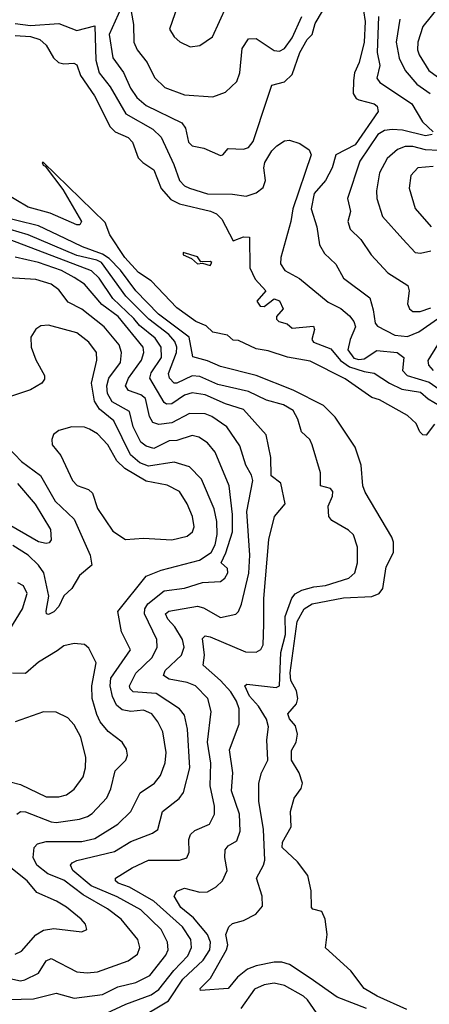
# Model space of a CAD drawing. Extents: x 1308313 to 1441400, y 959662 to 1036319.
# Tile 597 of 656: x 1409982 to 1411580, y 990713 to 994552. Entities that reach past the tile are written whole.
import ezdxf

# ---------------------------------------------------------------- set-up
doc = ezdxf.new("R2010")
doc.units = 0

msp = doc.modelspace()

# ---------------------------------------------------------------- linework, layer by layer
at = {"layer": '0CON10XD'}
for points in [[(1410389, 994625), (1410331, 994495), (1410345, 994403.1), (1410386.8, 994346.8), (1410414.3, 994285), (1410439.6, 994249.6), (1410475, 994218.1), (1410615, 994150.7), (1410629.1, 994129.1), (1410640, 994075), (1410655, 994060.2), (1410700.9, 994050.9), (1410765, 994022.9), (1410775, 994025.8), (1410795, 994050), (1410855, 994047.3), (1410875, 994053.9), (1410892.4, 994077.6), (1410947.8, 994242.2), (1410965, 994297.5), (1411015, 994309.7), (1411045, 994338.9), (1411075, 994424.7), (1411103.2, 994475), (1411122.6, 994495), (1411135, 994538.2), (1411191.5, 994635)], [(1410597.8, 994605), (1410566.9, 994515), (1410584.3, 994485), (1410606.3, 994466.3), (1410646.8, 994446.8), (1410685, 994451.5), (1410733.8, 994486.2), (1410788.2, 994605)], [(1411625, 994613.3), (1411554.5, 994525.5), (1411535.2, 994465), (1411534, 994435), (1411540.5, 994415), (1411578.4, 994355), (1411645.8, 994305)], [(1410417, 994585), (1410425.7, 994534.3), (1410427.8, 994465), (1410440.8, 994435), (1410479.1, 994385), (1410507.4, 994327.4), (1410548.6, 994288.6), (1410625, 994259.7), (1410735, 994252.1), (1410785, 994269.5), (1410828.8, 994311.2), (1410840.6, 994345), (1410849.6, 994440.4), (1410875, 994477.5), (1410905, 994479.1), (1410975, 994431.9), (1410995, 994430.3), (1411015, 994440.7), (1411045, 994481.8), (1411082.9, 994565)], [(1411323, 994587), (1411329.8, 994545), (1411325.9, 994465), (1411305.8, 994385), (1411287.6, 994345), (1411283.5, 994315), (1411283.3, 994265), (1411295, 994245.2), (1411305, 994239.7), (1411365, 994224.1), (1411376, 994215), (1411380.4, 994195), (1411291, 994065), (1411215.5, 994025), (1411200.8, 993975), (1411174.3, 993925), (1411131, 993875), (1411119.2, 993815), (1411141.1, 993745), (1411152, 993675), (1411170.7, 993640.7), (1411215, 993599.4), (1411245.5, 993545), (1411347.2, 993467.3), (1411361.2, 993421.2), (1411368.5, 993368.5), (1411377.9, 993357.9), (1411445, 993322.3), (1411495, 993317.7), (1411539.2, 993335), (1411615, 993388.1)], [(1411381.3, 994565), (1411376.2, 994425), (1411386.2, 994373.8), (1411374.5, 994325), (1411387.2, 994307.3), (1411405, 994296.5), (1411511.8, 994225), (1411553.6, 994153.6), (1411594.4, 994115)], [(1409965, 994537.2), (1410025, 994529.5), (1410135, 994537), (1410205, 994510.7), (1410275, 994528.6), (1410278.9, 994395), (1410292.6, 994345), (1410335, 994290.6), (1410395.7, 994185.7), (1410501.3, 994125), (1410534.1, 994095), (1410582.7, 993987.3), (1410605.4, 993925), (1410624.6, 993905), (1410644.4, 993895), (1410715, 993873.4), (1410812, 993872), (1410865, 993864.7), (1410905, 993876.7), (1410931.7, 993898.3), (1410941.2, 993925), (1410933.9, 993975), (1410938, 993995), (1410965, 994041.2), (1410985, 994061.1), (1411015, 994080), (1411035, 994083), (1411075, 994070), (1411111, 994045), (1411119, 994025), (1411047.7, 993815), (1411040.2, 993765), (1411000, 993625), (1410999.8, 993599.8), (1411015.6, 993575), (1411072.8, 993542.8), (1411185, 993450.6), (1411235, 993426.4), (1411268.1, 993398.1), (1411285.5, 993375.5), (1411291.7, 993355), (1411271.3, 993305), (1411262.2, 993265), (1411285, 993233.2), (1411305, 993227), (1411325, 993229.8), (1411375, 993262.8), (1411454.6, 993254.6), (1411480.6, 993235), (1411475.3, 993185), (1411493.8, 993165), (1411578.5, 993138.5), (1411705, 993050.5)], [(1411464.8, 994555), (1411450.9, 994465), (1411462.3, 994402.3), (1411484.9, 994354.9), (1411531, 994301), (1411582.6, 994265)], [(1409965, 994490.6), (1410025, 994486.7), (1410060.4, 994475), (1410085, 994452.5), (1410114, 994404), (1410133.8, 994385), (1410155, 994380.2), (1410193.5, 994383.5), (1410205, 994376.1), (1410219.7, 994335), (1410273.3, 994255), (1410334.5, 994134.5), (1410355, 994115.8), (1410405, 994093.4), (1410422.4, 994075), (1410444.3, 994014.3), (1410461.8, 993995), (1410505, 993966.9), (1410533.9, 993893.9), (1410571.2, 993851.2), (1410605, 993833.8), (1410726.2, 993806.2), (1410750, 993795), (1410770, 993775), (1410815, 993690), (1410855, 993705.6), (1410878, 993705), (1410879.4, 993585), (1410900.2, 993540.2), (1410942.5, 993495), (1410907.5, 993455), (1410920, 993435), (1410936.1, 993433.9), (1410975, 993464), (1410995, 993455.6), (1411010, 993425), (1410983.3, 993395), (1410983.3, 993385), (1410992.5, 993375), (1411025, 993366.7), (1411045, 993350), (1411127.4, 993357.4), (1411131.4, 993345), (1411120.9, 993305), (1411127.8, 993295), (1411195, 993269.6), (1411232.9, 993222.9), (1411269, 993199), (1411325, 993180), (1411365, 993174.5), (1411425, 993134.8), (1411472.2, 993112.2), (1411545, 993099.7), (1411575, 993073.5), (1411641.9, 993035)], [(1411591.4, 994105), (1411565, 994099.4), (1411475, 994121.3), (1411435.4, 994124.6), (1411405, 994120), (1411378.4, 994105), (1411309, 994001), (1411261.2, 993855), (1411272, 993805), (1411261.3, 993765), (1411271.2, 993735), (1411312.7, 993695), (1411353.3, 993635), (1411417.5, 993565), (1411496.4, 993516.4), (1411501.6, 993495), (1411494.7, 993444.7), (1411502.2, 993425), (1411515, 993414.6), (1411544.2, 993414.2), (1411585, 993429)], [(1411615, 994042.4), (1411565, 994045.6), (1411515, 994058.6), (1411485, 994057.8), (1411455, 994046), (1411415, 994010.6), (1411385.2, 993954.8), (1411373.2, 993885), (1411374.8, 993854.8), (1411396.9, 993785), (1411476.7, 993696.7), (1411525, 993644.1), (1411545, 993641.9), (1411585, 993651.2)], [(1411026.2, 993236.2), (1410951.4, 993261.4), (1410905, 993269.2), (1410835, 993302), (1410815, 993302.9), (1410792.5, 993322.5), (1410735, 993334.1), (1410709.1, 993359.1), (1410668.9, 993375), (1410595, 993428.4), (1410495, 993534.1), (1410445, 993567.1), (1410391.9, 993625), (1410334, 993714), (1410315, 993761.4), (1410075, 993996.2), (1410070, 993995), (1410073.8, 993985), (1410081.7, 993981.7), (1410150, 993890), (1410223.8, 993765), (1410217.1, 993752.9), (1410205, 993752.9), (1410101.7, 993798.3), (1410015, 993821.2), (1409918.7, 993878.7)], [(1411595, 993980.2), (1411534.8, 993975.2), (1411507.5, 993945), (1411501.2, 993895), (1411525, 993815.7), (1411586.7, 993745)], [(1411492.6, 990692.6), (1411376.9, 990745), (1411325.8, 990775), (1411273.2, 990843.2), (1411175, 990932.5), (1411181.2, 990985), (1411173.3, 991045), (1411160, 991075), (1411125, 991083.8), (1411120.6, 991090.6), (1411118.6, 991155), (1411105.4, 991215.4), (1411065, 991268), (1411005.7, 991325), (1411007.5, 991345), (1411040.9, 991405), (1411039.6, 991435), (1411037.9, 991465), (1411053.1, 991516.9), (1411079.7, 991555), (1411084.7, 991575), (1411071.8, 991615), (1411042.1, 991665), (1411042.6, 991702.6), (1411060.2, 991735), (1411065.9, 991765.9), (1411058.2, 991798.2), (1411035, 991826.4), (1411028.3, 991845), (1411061.3, 991885), (1411066.9, 991905), (1411061.6, 991935), (1411039.6, 991975), (1411036.7, 992005), (1411063.9, 992206.1), (1411091.1, 992255), (1411123.3, 992275), (1411245, 992298.5), (1411355, 992302.6), (1411384.7, 992315), (1411399, 992335), (1411411.3, 992418.7), (1411440.6, 992475), (1411440.3, 992515), (1411433.6, 992535), (1411329.6, 992710.4), (1411320.5, 992735), (1411313.4, 992815), (1411290.4, 992885), (1411212.2, 993002.2), (1411167.4, 993047.4), (1411048.1, 993108.1), (1410904.8, 993165.2), (1410765, 993200.4), (1410715, 993221.9), (1410657.3, 993237.3), (1410643.3, 993315), (1410524.1, 993404.1), (1410434.5, 993494.5), (1410375.3, 993575.3), (1410330.8, 993620.8), (1410305, 993638.4), (1410226.6, 993666.6), (1410159.8, 993699.8), (1410055, 993748.9), (1409885, 993790.3)], [(1411335, 990696.3), (1411220.7, 990740.7), (1411115.5, 990814.5), (1411035, 990868.7), (1411005, 990877.2), (1410975, 990877.6), (1410905, 990863.5), (1410870.1, 990849.9), (1410831.8, 990818.2), (1410795, 990774.6), (1410687, 990767), (1410686, 990775), (1410726.7, 990815), (1410788.5, 990925), (1410793.8, 990945), (1410786.4, 990985), (1410798.2, 991015), (1410812.1, 991027.9), (1410855, 991040), (1410902.7, 991065), (1410929.2, 991095), (1410927.5, 991135), (1410905.4, 991205), (1410933.5, 991255), (1410938.3, 991275), (1410932.6, 991395), (1410915.4, 991505), (1410915.4, 991575), (1410925, 991616.2), (1410949.4, 991665), (1410945.9, 991744.1), (1410952.5, 991795), (1410944.6, 991825), (1410914, 991875), (1410878.4, 991915), (1410860.5, 991955), (1410868.3, 991961.7), (1410981.9, 991948.1), (1410995.2, 991954.8), (1411000.3, 992085), (1411019.1, 992155), (1411017.3, 992225), (1411043.8, 992296.2), (1411056.7, 992313.3), (1411082.3, 992327.7), (1411128.8, 992341.2), (1411175, 992346.2), (1411265.8, 992375), (1411289.4, 992395), (1411300, 992435), (1411299.2, 992495), (1411283.9, 992543.9), (1411265, 992561.4), (1411199.3, 992599.3), (1411187.8, 992615), (1411184.7, 992655), (1411202.2, 992695), (1411203.2, 992713.2), (1411193.9, 992723.9), (1411155.8, 992735), (1411155.4, 992785), (1411122.5, 992895), (1411114, 992915), (1411080.8, 992945), (1411066.4, 992995), (1411048.7, 993028.7), (1411011.1, 993051.1), (1410945, 993068.6), (1410875, 993102.8), (1410755, 993130.5), (1410685, 993161.7), (1410655, 993163.8), (1410595, 993134.8), (1410585, 993135.2), (1410566, 993155), (1410562.2, 993172.2), (1410593.3, 993255), (1410594.9, 993275), (1410587.6, 993297.6), (1410563.5, 993325), (1410485.2, 993385.2), (1410395.8, 993475), (1410301, 993605), (1410282.5, 993615), (1410205, 993632.7), (1410015, 993713.2), (1409945, 993733.7)], [(1410442.3, 990655), (1410563.1, 990726.9), (1410618.9, 990811.1), (1410697.2, 990885), (1410723.8, 990925), (1410726.4, 990955), (1410714.8, 990985), (1410660.1, 991050.1), (1410611, 991091), (1410584.6, 991135), (1410595, 991154.4), (1410625, 991165.3), (1410685, 991150.5), (1410715, 991151.2), (1410748.9, 991171.1), (1410772.7, 991195), (1410790.7, 991235), (1410782, 991285), (1410784.1, 991315.9), (1410795, 991330.9), (1410829.4, 991350.6), (1410842.2, 991387.8), (1410839.8, 991455), (1410807.8, 991545), (1410813.5, 991615), (1410801, 991705), (1410837.5, 991805), (1410838.7, 991865), (1410828.1, 991895), (1410805, 991931.6), (1410765, 991976), (1410697.3, 992035), (1410702.6, 992075), (1410695, 992138.8), (1410705, 992149.2), (1410725, 992146.3), (1410863.1, 992086.9), (1410905, 992085.5), (1410923.2, 992096.8), (1410932.3, 992115), (1410934.8, 992194.8), (1410933.7, 992295), (1410953.2, 992525), (1410976.2, 992615), (1411016.9, 992665), (1411001.1, 992745), (1410963.2, 992773.2), (1410962.1, 992845), (1410943.4, 992933.4), (1410855, 993032.7), (1410785.3, 993054.7), (1410705, 993089.2), (1410655, 993097.2), (1410625, 993088.3), (1410575, 993054.5), (1410555, 993052.9), (1410545, 993059.2), (1410489.8, 993155), (1410495.2, 993175), (1410534.8, 993235), (1410534.5, 993275), (1410510.7, 993310.7), (1410450, 993360), (1410427.2, 993387.2), (1410345.6, 993465.6), (1410292.3, 993545), (1410262.5, 993572.5), (1409945, 993693.6)], [(1410725, 993593.6), (1410731.2, 993605), (1410725, 993610), (1410688.3, 993608.3), (1410675, 993627.5), (1410620, 993645), (1410620, 993635), (1410651.7, 993621.7), (1410675, 993600), (1410695, 993602.5), (1410725, 993593.6)], [(1410265, 990652.6), (1410396.7, 990713.3), (1410495, 990749.5), (1410525, 990770.2), (1410582.8, 990845), (1410637.5, 990902.5), (1410652, 990935), (1410649.4, 990965), (1410616.9, 991015), (1410505.7, 991115.7), (1410409.8, 991169.8), (1410366.2, 991185), (1410356.2, 991195), (1410355.6, 991205), (1410420.6, 991245), (1410484.8, 991275.2), (1410605, 991275.3), (1410633.9, 991283.9), (1410643.6, 991306.4), (1410641.6, 991355), (1410647.7, 991375), (1410665, 991390.4), (1410722.7, 991415), (1410741.6, 991455), (1410741.6, 991485), (1410725.2, 991565), (1410727.1, 991652.9), (1410714.8, 991734.8), (1410728.8, 991855), (1410715.6, 991905.6), (1410668.2, 991955), (1410635, 991967.8), (1410565, 991981.4), (1410542.7, 991995), (1410549.3, 992015), (1410613.2, 992075), (1410623.6, 992105), (1410617.3, 992135), (1410586.7, 992185), (1410559.8, 992215), (1410551.4, 992235), (1410563.9, 992246.1), (1410675, 992266.1), (1410699.2, 992259.2), (1410765, 992221.2), (1410825, 992234.6), (1410836.1, 992245), (1410846.8, 992273.2), (1410875.4, 992394.6), (1410879.5, 992465), (1410868.6, 992635), (1410891, 992755), (1410886.2, 992776.2), (1410863.7, 992815), (1410840.1, 992890.1), (1410790, 992965), (1410731.8, 993005), (1410705, 993015.9), (1410645, 993016.9), (1410575, 992980.9), (1410525, 992973.3), (1410502, 992982), (1410488.4, 993005), (1410472.8, 993075), (1410455, 993089.3), (1410406.5, 993106.5), (1410395.3, 993125), (1410406.7, 993155), (1410457.6, 993225), (1410465.7, 993255), (1410463.3, 993275), (1410366.1, 993395), (1410302, 993442), (1410235, 993521.6), (1410195, 993547.7), (1410145, 993574.9), (1410055, 993605.4), (1409965, 993626.7)], [(1409889.2, 990730.8), (1410035.9, 990734.1), (1410124.2, 990755.8), (1410195, 990736.6), (1410305, 990751), (1410365, 990781.2), (1410435, 990798), (1410490, 990825), (1410552.5, 990905), (1410560.7, 990925), (1410559.2, 990955), (1410533.6, 991005), (1410455, 991080.7), (1410361.9, 991131.9), (1410260.6, 991175), (1410189.5, 991235), (1410180.6, 991255), (1410186.4, 991265), (1410205, 991273.3), (1410351.5, 991308.5), (1410415, 991347.4), (1410500, 991380), (1410521.5, 991395), (1410539.1, 991465), (1410604.1, 991515.9), (1410620.8, 991539.2), (1410645.2, 991634.8), (1410636.1, 991786.1), (1410625, 991840.8), (1410605.5, 991865), (1410515, 991924.5), (1410425, 991932), (1410412.5, 991942.5), (1410410, 991955), (1410435, 992004.3), (1410499.1, 992065), (1410518.9, 992105), (1410517.2, 992135), (1410469, 992235), (1410470.4, 992255), (1410482.1, 992275), (1410545, 992325.6), (1410625, 992335.2), (1410695, 992358.1), (1410765, 992361.8), (1410781.8, 992375), (1410793.8, 992395), (1410793, 992413), (1410767.9, 992435), (1410786.7, 992473.3), (1410812.2, 992555), (1410812.5, 992622.5), (1410799.6, 992735), (1410745, 992866.2), (1410715, 992902.9), (1410681.4, 992925), (1410655, 992931.1), (1410595, 992911.7), (1410565, 992909.8), (1410505, 992880.4), (1410475, 992889.4), (1410455, 992904.7), (1410425.1, 992965.1), (1410411, 993025), (1410342.8, 993062.8), (1410324.6, 993095), (1410322.2, 993125), (1410329.7, 993155), (1410375, 993215.8), (1410379.6, 993255), (1410370, 993285), (1410311.8, 993355), (1410225, 993424.3), (1410171.5, 993451.5), (1410135, 993499.6), (1410105, 993521.2), (1410045, 993539.8), (1409895, 993548.5)], [(1409925, 990818), (1409985, 990804.8), (1410002, 990808), (1410055.4, 990834.6), (1410085, 990882.5), (1410105, 990891.1), (1410205, 990839.2), (1410245, 990835.4), (1410285, 990839.6), (1410405, 990882.9), (1410441.5, 990908.5), (1410450.8, 990935), (1410443.1, 990965), (1410378, 991045), (1410325, 991084.8), (1410229.7, 991139.7), (1410155, 991196.4), (1410092.1, 991222.1), (1410048.9, 991255), (1410035.4, 991285), (1410038.9, 991325), (1410051.1, 991338.9), (1410085, 991348), (1410225, 991348), (1410275, 991360), (1410365, 991415.3), (1410416, 991465), (1410452.6, 991537.4), (1410507.9, 991575), (1410531.6, 991605), (1410549.5, 991655), (1410553.3, 991695), (1410540.3, 991775), (1410520.8, 991815), (1410497.2, 991845), (1410465, 991859.8), (1410415, 991854.8), (1410381.4, 991861.4), (1410359.5, 991879.5), (1410343.7, 991913.7), (1410334.5, 991955), (1410337.2, 991985), (1410414.7, 992095), (1410379.6, 992165), (1410365.3, 992245), (1410475, 992382.5), (1410534.5, 992405.5), (1410683.5, 992445), (1410728.7, 992475), (1410745, 992504.4), (1410752, 992545), (1410750.5, 992595), (1410740.5, 992645), (1410691.1, 992761.1), (1410645, 992808.5), (1410585, 992827.4), (1410485, 992811.1), (1410450.8, 992825), (1410414.8, 992855), (1410348.7, 992988.7), (1410293.4, 993033.4), (1410274.3, 993064.3), (1410262, 993135), (1410283.1, 993225), (1410282, 993255), (1410252.1, 993295), (1410205, 993331.5), (1410095, 993360.9), (1410065, 993358.1), (1410044.6, 993345.4), (1410025.4, 993314.6), (1410027.1, 993275), (1410045, 993226), (1410078.6, 993165), (1410078.7, 993151.3), (1410068, 993135), (1410025, 993108.5), (1409946.7, 993083.3)], [(1411612.2, 993285), (1411573.8, 993223.8), (1411576, 993205), (1411594.4, 993184.4)], [(1411600, 992975), (1411567.5, 992932.5), (1411555, 992934.2), (1411543.3, 992945), (1411528.2, 992978.2), (1411495, 993009.4), (1411385, 993070.6), (1411355, 993078.6), (1411251.8, 993151.8), (1411115, 993220.3), (1411026.2, 993236.2)], [(1410575, 992524.1), (1410635, 992538.9), (1410655.5, 992555), (1410663.2, 992575), (1410656.4, 992615), (1410635.8, 992665), (1410605, 992712.9), (1410557.2, 992737.2), (1410475, 992752.5), (1410392.3, 992802.3), (1410361.6, 992831.6), (1410325.3, 992895), (1410285, 992937.3), (1410255, 992955.4), (1410235, 992962.9), (1410185.5, 992964.5), (1410135, 992950), (1410114.5, 992935.5), (1410107.1, 992915), (1410109.4, 992895), (1410142.8, 992852.7), (1410187.7, 992755), (1410205.7, 992735.7), (1410250.3, 992720.2), (1410266.6, 992706.6), (1410285, 992646.7), (1410345, 992557.5), (1410395, 992525.5), (1410465, 992530.4), (1410575, 992524.1)], [(1409907.3, 992915), (1409989.5, 992829.5), (1410064, 992775), (1410121.2, 992675), (1410194.7, 992605), (1410256.9, 992465), (1410263.3, 992425), (1410215.4, 992385), (1410185, 992333.8), (1410154.8, 992305.2), (1410135, 992264.6), (1410115, 992242.9), (1410095, 992232.5), (1410086.2, 992236.2), (1410085.8, 992245.8), (1410095.3, 992305), (1410076, 992395), (1410055, 992425.2), (1410015, 992464.8), (1409955, 992501.6)], [(1409974.1, 992744.1), (1410043.2, 992663.2), (1410102, 992565), (1410105, 992523.8), (1410097, 992513), (1410085, 992509.5), (1410055, 992516.1), (1409923.2, 992593.2)], [(1409943.8, 992175), (1409992.7, 992255), (1410010.9, 992315), (1409997.5, 992345), (1409975, 992356.7)], [(1409971.3, 991455), (1409984.8, 991465.2), (1410005, 991463.8), (1410105, 991424.4), (1410125, 991421.9), (1410215.2, 991434.8), (1410246.7, 991445), (1410265, 991456.9), (1410321.7, 991518.3), (1410337.3, 991552.7), (1410355, 991622.9), (1410395.6, 991665), (1410402.5, 991685), (1410398.2, 991708.2), (1410381.8, 991735), (1410326.6, 991776.6), (1410296.2, 991815), (1410282.9, 991842.9), (1410264.3, 991905), (1410263.1, 991955), (1410280.7, 992045), (1410251.7, 992101.7), (1410235, 992116.4), (1410195, 992119.4), (1410155, 992111.1), (1410128.8, 992091.2), (1410055, 992046.8), (1410005, 992002.5), (1409954.6, 992004.6)], [(1409945, 991580.9), (1409985, 991570), (1410085, 991522.2), (1410135, 991521.6), (1410165, 991530.4), (1410195, 991551.5), (1410229.9, 991600.1), (1410239.2, 991635), (1410240, 991675), (1410220, 991755), (1410195, 991803.1), (1410169.9, 991829.9), (1410125, 991851.9), (1410075, 991853.1), (1409965, 991814.5)], [(1409965, 990908.7), (1409989.5, 990920.5), (1410045, 990984), (1410075, 991001.6), (1410115, 991008.7), (1410225, 990995.8), (1410243.8, 991005), (1410238.9, 991025), (1410222.5, 991045), (1410165, 991092.3), (1410125.2, 991115.2), (1410048.7, 991148.7), (1410011.2, 991195), (1409935.3, 991255)], [(1411139.7, 990679.7), (1411105, 990730.9), (1411088.7, 990745), (1411015, 990786), (1410975, 990794.8), (1410935, 990789), (1410898.1, 990771.9), (1410845, 990696.5)]]:
    msp.add_lwpolyline(points, dxfattribs=at)

doc.saveas('drawing.dxf')
